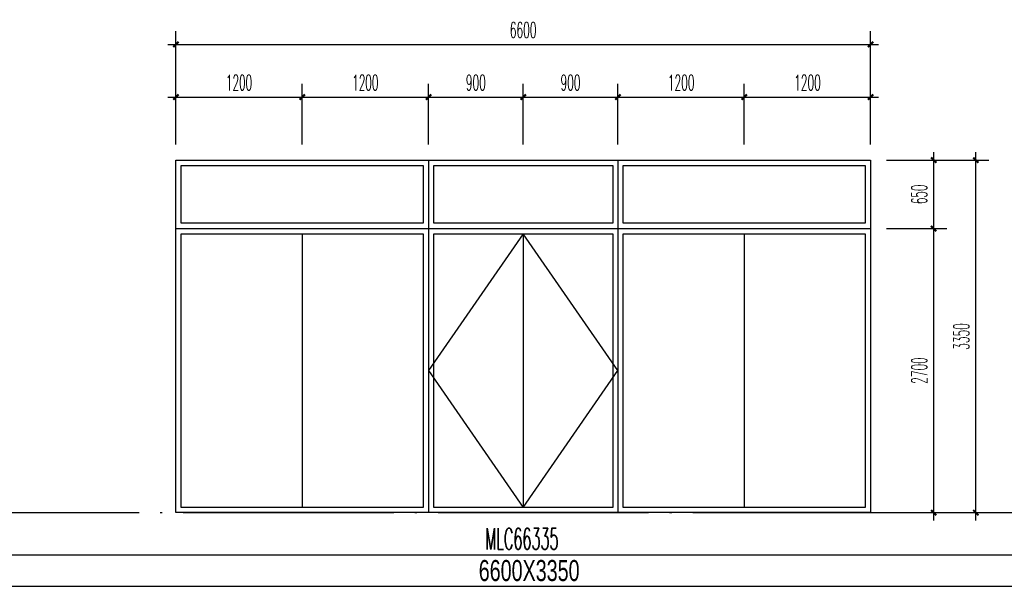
# Model space of a CAD drawing. Extents: x 1779708 to 7299578, y -1121471 to 88434.
# Tile 793 of 1056: x 6572619 to 6581973, y -1032640 to -1027255. Entities that reach past the tile are written whole.
import ezdxf
from ezdxf.enums import TextEntityAlignment as Align

# ---------------------------------------------------------------- set-up
doc = ezdxf.new("R2010")
doc.units = 0
doc.header["$LTSCALE"] = 1000
doc.header["$MEASUREMENT"] = 0
doc.linetypes.add('DOTE', pattern=[2.42, 2, -0.2, 0.02, -0.2])
doc.layers.get('0').update_dxf_attribs({"linetype": 'CONTINUOUS'})
doc.layers.get('Defpoints').update_dxf_attribs({"linetype": 'CONTINUOUS'})
for name, color, linetype in [('DOTE', 1, 'DOTE'), ('NONE', 7, 'CONTINUOUS'), ('PUB_DIM', 3, 'CONTINUOUS'), ('PUB_TAB', 7, 'CONTINUOUS'), ('WINDOW', 2, 'CONTINUOUS'), ('立面细线', 114, 'CONTINUOUS')]:
    doc.layers.add(name, color=color, linetype=linetype)
doc.styles.add('_TCH_DIM_T3', font='SIMPLEX.shx', dxfattribs={"width": 0.494118, "bigfont": 'GBCBIG.shx'})
doc.styles.add('dim_font', font='SIMPLEX.shx', dxfattribs={"width": 0.8})
doc.styles.add('华正字体', font='huazheng.shx', dxfattribs={"width": 0.7, "bigfont": 'hztxt.shx'})
doc.dimstyles.new('_TCH_ARCH&&50', dxfattribs={"dimtxt": 148.75, "dimasz": 50, "dimexe": 125, "dimexo": 150, "dimgap": 63.125, "dimtad": 1, "dimdec": 0, "dimzin": 0, "dimdsep": 46, "dimtxsty": '_TCH_DIM_T3', "dimblk": 'ARCHTICK', "dimcen": 0.09, "dimdle": 75, "dimclrt": 7, "dimazin": 2, "dimtfac": 1, "dimtdec": 0, "dimtix": 1, "dimtmove": 2, "dimatfit": 3, "dimfxl": 250, "dimtolj": 1, "dimtzin": 0, "dimarcsym": 0})

# ---------------------------------------------------------------- blocks, each defined once
blk = doc.blocks.new('_ArchTick')
at = {"color": 0, "linetype": 'ByBlock', "const_width": 0.4}
blk.add_lwpolyline([(-0.5, -0.5), (0.5, 0.5)], dxfattribs=at)
blk = doc.blocks.new('*D3931')
at = {"layer": 'Defpoints', "color": 0, "transparency": 16777216}
for p in [(6575302.5, -1027989.9), (6574102.5, -1028589.7), (6575302.5, -1028589.7)]:
    blk.add_point(p, dxfattribs=at)
at = {"layer": 'PUB_DIM', "color": 0, "lineweight": -2, "transparency": 16777216}
for p, q in [((6574102.5, -1028439.7), (6574102.5, -1027864.9)), ((6575302.5, -1028439.7), (6575302.5, -1027864.9)), ((6574027.5, -1027989.9), (6575377.5, -1027989.9))]:
    blk.add_line(p, q, dxfattribs=at)
at = {"layer": 'PUB_DIM', "color": 0, "lineweight": -2, "transparency": 16777216, "xscale": 50, "yscale": 50, "zscale": 50, "rotation": 180}
blk.add_blockref('_ArchTick', (6574102.5, -1027989.9), dxfattribs=at)
at = {"layer": 'PUB_DIM', "color": 0, "lineweight": -2, "transparency": 16777216, "xscale": 50, "yscale": 50, "zscale": 50}
blk.add_blockref('_ArchTick', (6575302.5, -1027989.9), dxfattribs=at)
at = {"layer": 'PUB_DIM', "color": 7, "transparency": 16777216, "insert": (6574702.5, -1027852.4), "char_height": 148.75, "attachment_point": 5, "style": '_TCH_DIM_T3'}
blk.add_mtext('\\A1;1200', dxfattribs=at)
blk = doc.blocks.new('*D3932')
at = {"layer": 'Defpoints', "color": 0, "transparency": 16777216}
for p in [(6576502.5, -1027989.9), (6575302.5, -1028589.7), (6576502.5, -1028589.7)]:
    blk.add_point(p, dxfattribs=at)
at = {"layer": 'PUB_DIM', "color": 0, "lineweight": -2, "transparency": 16777216}
for p, q in [((6575302.5, -1028439.7), (6575302.5, -1027864.9)), ((6576502.5, -1028439.7), (6576502.5, -1027864.9)), ((6575227.5, -1027989.9), (6576577.5, -1027989.9))]:
    blk.add_line(p, q, dxfattribs=at)
at = {"layer": 'PUB_DIM', "color": 0, "lineweight": -2, "transparency": 16777216, "xscale": 50, "yscale": 50, "zscale": 50, "rotation": 180}
blk.add_blockref('_ArchTick', (6575302.5, -1027989.9), dxfattribs=at)
at = {"layer": 'PUB_DIM', "color": 0, "lineweight": -2, "transparency": 16777216, "xscale": 50, "yscale": 50, "zscale": 50}
blk.add_blockref('_ArchTick', (6576502.5, -1027989.9), dxfattribs=at)
at = {"layer": 'PUB_DIM', "color": 7, "transparency": 16777216, "insert": (6575902.5, -1027852.4), "char_height": 148.75, "attachment_point": 5, "style": '_TCH_DIM_T3'}
blk.add_mtext('\\A1;1200', dxfattribs=at)
blk = doc.blocks.new('*D3933')
at = {"layer": 'Defpoints', "color": 0, "transparency": 16777216}
for p in [(6577402.5, -1027989.9), (6576502.5, -1028589.7), (6577402.5, -1028589.7)]:
    blk.add_point(p, dxfattribs=at)
at = {"layer": 'PUB_DIM', "color": 0, "lineweight": -2, "transparency": 16777216}
for p, q in [((6576502.5, -1028439.7), (6576502.5, -1027864.9)), ((6577402.5, -1028439.7), (6577402.5, -1027864.9)), ((6576427.5, -1027989.9), (6577477.5, -1027989.9))]:
    blk.add_line(p, q, dxfattribs=at)
at = {"layer": 'PUB_DIM', "color": 0, "lineweight": -2, "transparency": 16777216, "xscale": 50, "yscale": 50, "zscale": 50, "rotation": 180}
blk.add_blockref('_ArchTick', (6576502.5, -1027989.9), dxfattribs=at)
at = {"layer": 'PUB_DIM', "color": 0, "lineweight": -2, "transparency": 16777216, "xscale": 50, "yscale": 50, "zscale": 50}
blk.add_blockref('_ArchTick', (6577402.5, -1027989.9), dxfattribs=at)
at = {"layer": 'PUB_DIM', "color": 7, "transparency": 16777216, "insert": (6576952.5, -1027852.4), "char_height": 148.75, "attachment_point": 5, "style": '_TCH_DIM_T3'}
blk.add_mtext('\\A1;900', dxfattribs=at)
blk = doc.blocks.new('*D3934')
at = {"layer": 'Defpoints', "color": 0, "transparency": 16777216}
for p in [(6578302.5, -1027989.9), (6577402.5, -1028589.7), (6578302.5, -1028589.7)]:
    blk.add_point(p, dxfattribs=at)
at = {"layer": 'PUB_DIM', "color": 0, "lineweight": -2, "transparency": 16777216}
for p, q in [((6577402.5, -1028439.7), (6577402.5, -1027864.9)), ((6578302.5, -1028439.7), (6578302.5, -1027864.9)), ((6577327.5, -1027989.9), (6578377.5, -1027989.9))]:
    blk.add_line(p, q, dxfattribs=at)
at = {"layer": 'PUB_DIM', "color": 0, "lineweight": -2, "transparency": 16777216, "xscale": 50, "yscale": 50, "zscale": 50, "rotation": 180}
blk.add_blockref('_ArchTick', (6577402.5, -1027989.9), dxfattribs=at)
at = {"layer": 'PUB_DIM', "color": 0, "lineweight": -2, "transparency": 16777216, "xscale": 50, "yscale": 50, "zscale": 50}
blk.add_blockref('_ArchTick', (6578302.5, -1027989.9), dxfattribs=at)
at = {"layer": 'PUB_DIM', "color": 7, "transparency": 16777216, "insert": (6577852.5, -1027852.4), "char_height": 148.75, "attachment_point": 5, "style": '_TCH_DIM_T3'}
blk.add_mtext('\\A1;900', dxfattribs=at)
blk = doc.blocks.new('*D3935')
at = {"layer": 'Defpoints', "color": 0, "transparency": 16777216}
for p in [(6579502.5, -1027989.9), (6578302.5, -1028589.7), (6579502.5, -1028589.7)]:
    blk.add_point(p, dxfattribs=at)
at = {"layer": 'PUB_DIM', "color": 0, "lineweight": -2, "transparency": 16777216}
for p, q in [((6578302.5, -1028439.7), (6578302.5, -1027864.9)), ((6579502.5, -1028439.7), (6579502.5, -1027864.9)), ((6578227.5, -1027989.9), (6579577.5, -1027989.9))]:
    blk.add_line(p, q, dxfattribs=at)
at = {"layer": 'PUB_DIM', "color": 0, "lineweight": -2, "transparency": 16777216, "xscale": 50, "yscale": 50, "zscale": 50, "rotation": 180}
blk.add_blockref('_ArchTick', (6578302.5, -1027989.9), dxfattribs=at)
at = {"layer": 'PUB_DIM', "color": 0, "lineweight": -2, "transparency": 16777216, "xscale": 50, "yscale": 50, "zscale": 50}
blk.add_blockref('_ArchTick', (6579502.5, -1027989.9), dxfattribs=at)
at = {"layer": 'PUB_DIM', "color": 7, "transparency": 16777216, "insert": (6578902.5, -1027852.4), "char_height": 148.75, "attachment_point": 5, "style": '_TCH_DIM_T3'}
blk.add_mtext('\\A1;1200', dxfattribs=at)
blk = doc.blocks.new('*D3936')
at = {"layer": 'Defpoints', "color": 0, "transparency": 16777216}
for p in [(6580702.5, -1027989.9), (6579502.5, -1028589.7), (6580702.5, -1028589.7)]:
    blk.add_point(p, dxfattribs=at)
at = {"layer": 'PUB_DIM', "color": 0, "lineweight": -2, "transparency": 16777216}
for p, q in [((6579502.5, -1028439.7), (6579502.5, -1027864.9)), ((6580702.5, -1028439.7), (6580702.5, -1027864.9)), ((6579427.5, -1027989.9), (6580777.5, -1027989.9))]:
    blk.add_line(p, q, dxfattribs=at)
at = {"layer": 'PUB_DIM', "color": 0, "lineweight": -2, "transparency": 16777216, "xscale": 50, "yscale": 50, "zscale": 50, "rotation": 180}
blk.add_blockref('_ArchTick', (6579502.5, -1027989.9), dxfattribs=at)
at = {"layer": 'PUB_DIM', "color": 0, "lineweight": -2, "transparency": 16777216, "xscale": 50, "yscale": 50, "zscale": 50}
blk.add_blockref('_ArchTick', (6580702.5, -1027989.9), dxfattribs=at)
at = {"layer": 'PUB_DIM', "color": 7, "transparency": 16777216, "insert": (6580102.5, -1027852.4), "char_height": 148.75, "attachment_point": 5, "style": '_TCH_DIM_T3'}
blk.add_mtext('\\A1;1200', dxfattribs=at)
blk = doc.blocks.new('*D3937')
at = {"layer": 'Defpoints', "color": 0, "transparency": 16777216}
for p in [(6580702.5, -1027489.8), (6574102.5, -1028589.7), (6580702.5, -1028589.7)]:
    blk.add_point(p, dxfattribs=at)
at = {"layer": 'PUB_DIM', "color": 0, "lineweight": -2, "transparency": 16777216}
for p, q in [((6574102.5, -1028439.7), (6574102.5, -1027364.8)), ((6580702.5, -1028439.7), (6580702.5, -1027364.8)), ((6574027.5, -1027489.8), (6580777.5, -1027489.8))]:
    blk.add_line(p, q, dxfattribs=at)
at = {"layer": 'PUB_DIM', "color": 0, "lineweight": -2, "transparency": 16777216, "xscale": 50, "yscale": 50, "zscale": 50, "rotation": 180}
blk.add_blockref('_ArchTick', (6574102.5, -1027489.8), dxfattribs=at)
at = {"layer": 'PUB_DIM', "color": 0, "lineweight": -2, "transparency": 16777216, "xscale": 50, "yscale": 50, "zscale": 50}
blk.add_blockref('_ArchTick', (6580702.5, -1027489.8), dxfattribs=at)
at = {"layer": 'PUB_DIM', "color": 7, "transparency": 16777216, "insert": (6577402.5, -1027352.3), "char_height": 148.75, "attachment_point": 5, "style": '_TCH_DIM_T3'}
blk.add_mtext('\\A1;6600', dxfattribs=at)
blk = doc.blocks.new('*D3938')
at = {"layer": 'Defpoints', "color": 0, "transparency": 16777216}
for p in [(6580702.5, -1028589.7), (6581302.2, -1028589.7), (6580702.5, -1029239.7)]:
    blk.add_point(p, dxfattribs=at)
at = {"layer": 'PUB_DIM', "color": 0, "lineweight": -2, "transparency": 16777216}
for p, q in [((6581302.2, -1029314.7), (6581302.2, -1028514.7)), ((6580852.5, -1028589.7), (6581427.2, -1028589.7)), ((6580852.5, -1029239.7), (6581427.2, -1029239.7))]:
    blk.add_line(p, q, dxfattribs=at)
at = {"layer": 'PUB_DIM', "color": 0, "lineweight": -2, "transparency": 16777216, "xscale": 50, "yscale": 50, "zscale": 50}
for p, rotation in [((6581302.2, -1028589.7), 90), ((6581302.2, -1029239.7), 270)]:
    blk.add_blockref('_ArchTick', p, dxfattribs=dict(at, rotation=rotation))
at = {"layer": 'PUB_DIM', "color": 7, "transparency": 16777216, "insert": (6581164.7, -1028914.7), "char_height": 148.75, "attachment_point": 5, "rotation": 90, "style": '_TCH_DIM_T3'}
blk.add_mtext('\\A1;650', dxfattribs=at)
blk = doc.blocks.new('*D3939')
at = {"layer": 'Defpoints', "color": 0, "transparency": 16777216}
for p in [(6580702.5, -1029239.7), (6581302.2, -1029239.7), (6580702.5, -1031939.7)]:
    blk.add_point(p, dxfattribs=at)
at = {"layer": 'PUB_DIM', "color": 0, "lineweight": -2, "transparency": 16777216}
for p, q in [((6581302.2, -1032014.7), (6581302.2, -1029164.7)), ((6580852.5, -1029239.7), (6581427.2, -1029239.7)), ((6580852.5, -1031939.7), (6581427.2, -1031939.7))]:
    blk.add_line(p, q, dxfattribs=at)
at = {"layer": 'PUB_DIM', "color": 0, "lineweight": -2, "transparency": 16777216, "xscale": 50, "yscale": 50, "zscale": 50}
for p, rotation in [((6581302.2, -1029239.7), 90), ((6581302.2, -1031939.7), 270)]:
    blk.add_blockref('_ArchTick', p, dxfattribs=dict(at, rotation=rotation))
at = {"layer": 'PUB_DIM', "color": 7, "transparency": 16777216, "insert": (6581164.7, -1030589.7), "char_height": 148.75, "attachment_point": 5, "rotation": 90, "style": '_TCH_DIM_T3'}
blk.add_mtext('\\A1;2700', dxfattribs=at)
blk = doc.blocks.new('*D3987')
at = {"layer": 'Defpoints', "color": 0, "transparency": 16777216}
for p in [(6580852.5, -1028589.7), (6581702.3, -1028589.7), (6580852.5, -1031939.7)]:
    blk.add_point(p, dxfattribs=at)
at = {"layer": 'PUB_DIM', "color": 0, "lineweight": -2, "transparency": 16777216}
for p, q in [((6581702.3, -1032014.7), (6581702.3, -1028514.7)), ((6581002.5, -1028589.7), (6581827.3, -1028589.7)), ((6581002.5, -1031939.7), (6581827.3, -1031939.7))]:
    blk.add_line(p, q, dxfattribs=at)
at = {"layer": 'PUB_DIM', "color": 0, "lineweight": -2, "transparency": 16777216, "xscale": 50, "yscale": 50, "zscale": 50}
for p, rotation in [((6581702.3, -1028589.7), 90), ((6581702.3, -1031939.7), 270)]:
    blk.add_blockref('_ArchTick', p, dxfattribs=dict(at, rotation=rotation))
at = {"layer": 'PUB_DIM', "color": 7, "transparency": 16777216, "insert": (6581564.8, -1030264.7), "char_height": 148.75, "attachment_point": 5, "rotation": 90, "style": '_TCH_DIM_T3'}
blk.add_mtext('\\A1;3350', dxfattribs=at)

msp = doc.modelspace()

# ---------------------------------------------------------------- linework, layer by layer
at = {"layer": 'DOTE'}
msp.add_line((6562073.1, -1031939.7), (6597973.1, -1031939.7), dxfattribs=at)
at = {"layer": 'PUB_TAB'}
for p, q in [((6561173.1, -1032339.7), (6597973.1, -1032339.7)), ((6561173.1, -1032639.7), (6597973.1, -1032639.7))]:
    msp.add_line(p, q, dxfattribs=at)
at = {"layer": 'WINDOW'}
for p, q in [((6576502.5, -1028589.7), (6576502.5, -1029239.7)), ((6578302.5, -1028589.7), (6578302.5, -1029239.7)), ((6574102.5, -1029239.7), (6580702.5, -1029239.7)), ((6576502.5, -1029239.7), (6576502.5, -1031939.7)), ((6578302.5, -1029239.7), (6578302.5, -1031939.7))]:
    msp.add_line(p, q, dxfattribs=at)
msp.add_lwpolyline([(6574102.5, -1028589.7), (6580702.5, -1028589.7), (6580702.5, -1031939.7), (6574102.5, -1031939.7)], close=True, dxfattribs=at)
at = {"layer": '立面细线'}
for p, q in [((6575302.5, -1029289.7), (6575302.5, -1031889.7)), ((6577402.5, -1029289.7), (6577402.5, -1031889.7)), ((6579502.5, -1029289.7), (6579502.5, -1031889.7))]:
    msp.add_line(p, q, dxfattribs=at)
for points in [[(6574152.5, -1028639.7), (6576452.5, -1028639.7), (6576452.5, -1029189.7), (6574152.5, -1029189.7)], [(6576552.5, -1028639.7), (6578252.5, -1028639.7), (6578252.5, -1029189.7), (6576552.5, -1029189.7)], [(6578352.5, -1028639.7), (6580652.5, -1028639.7), (6580652.5, -1029189.7), (6578352.5, -1029189.7)], [(6574152.5, -1029289.7), (6576452.5, -1029289.7), (6576452.5, -1031889.7), (6574152.5, -1031889.7)], [(6576552.5, -1029289.7), (6578252.5, -1029289.7), (6578252.5, -1031889.7), (6576552.5, -1031889.7)], [(6578352.5, -1029289.7), (6580652.5, -1029289.7), (6580652.5, -1031889.7), (6578352.5, -1031889.7)]]:
    msp.add_lwpolyline(points, close=True, dxfattribs=at)
msp.add_lwpolyline([(6577402.5, -1029289.7), (6576502.5, -1030589.7), (6577402.5, -1031889.7), (6578302.5, -1030589.7), (6577402.5, -1029289.7)], dxfattribs=at)

# ---------------------------------------------------------------- texts
at = {"layer": 'NONE', "style": 'dim_font', "width": 0.5}
msp.add_text('MLC66335', height=200, dxfattribs=at).set_placement((6577043.7, -1032288.4))
at = {"layer": 'PUB_TAB', "style": '华正字体', "width": 0.7}
msp.add_text('6600X3350', height=200, dxfattribs=at).set_placement((6577458.8, -1032589.7), align=Align.CENTER)

# ---------------------------------------------------------------- dimensions: what is measured, and where the dimension line sits
at = {"layer": 'PUB_DIM'}
for p1, p2, distance, picture, middle in [((6574102.5, -1028589.7), (6580702.5, -1028589.7), 1099.8, '*D3937', (6577402.5, -1027352.3)), ((6574102.5, -1028589.7), (6575302.5, -1028589.7), 599.8, '*D3931', (6574702.5, -1027852.4)), ((6575302.5, -1028589.7), (6576502.5, -1028589.7), 599.8, '*D3932', (6575902.5, -1027852.4)), ((6576502.5, -1028589.7), (6577402.5, -1028589.7), 599.8, '*D3933', (6576952.5, -1027852.4)), ((6577402.5, -1028589.7), (6578302.5, -1028589.7), 599.8, '*D3934', (6577852.5, -1027852.4)), ((6578302.5, -1028589.7), (6579502.5, -1028589.7), 599.8, '*D3935', (6578902.5, -1027852.4)), ((6579502.5, -1028589.7), (6580702.5, -1028589.7), 599.8, '*D3936', (6580102.5, -1027852.4)), ((6580702.5, -1029239.7), (6580702.5, -1028589.7), -599.8, '*D3938', (6581164.7, -1028914.7)), ((6580852.5, -1031939.7), (6580852.5, -1028589.7), -849.9, '*D3987', (6581564.8, -1030264.7)), ((6580702.5, -1031939.7), (6580702.5, -1029239.7), -599.8, '*D3939', (6581164.7, -1030589.7))]:
    dim = msp.add_aligned_dim(p1=p1, p2=p2, distance=distance, dimstyle='_TCH_ARCH&&50', dxfattribs=at)
    dim.commit()
    dim.dimension.update_dxf_attribs({"geometry": picture, "text_midpoint": middle})

doc.saveas('drawing.dxf')
